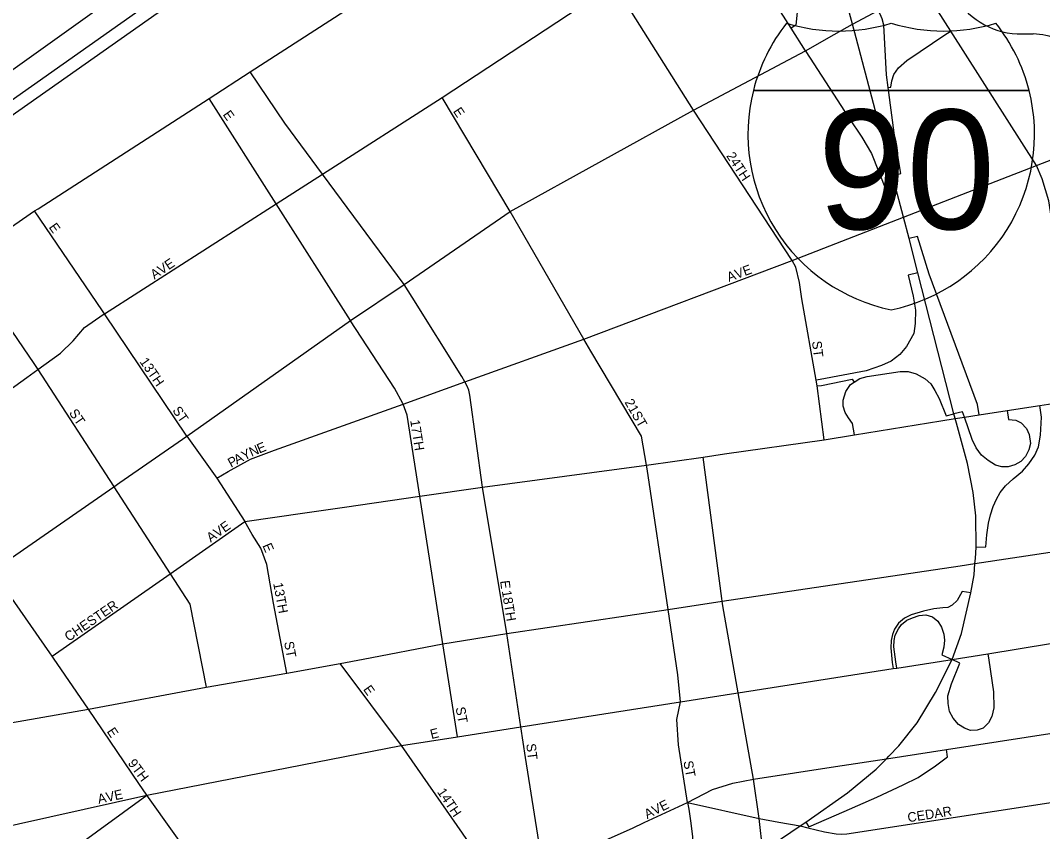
# Model space of a CAD drawing. Extents: x 2010165 to 2382125, y 1060529 to 1407316.
# Drawn here: x 2191051 to 2196402, y 1275544 to 1279791 of the extents above; entities that cross this region are included whole.
import ezdxf

# ---------------------------------------------------------------- set-up
doc = ezdxf.new("R2010")
doc.units = 0
for name, color, linetype in [('GM_X_City_Street', 7, 'Continuous'), ('GM_X_City_Street_Text', 7, 'Continuous'), ('GM_X_Interchange_Ramps', 7, 'Continuous'), ('GM_X_Interstate_Location', 7, 'Continuous'), ('GM_X_Interstate_Route', 7, 'Continuous'), ('GM_X_Interstate_Shield', 7, 'Continuous'), ('GM_X_Rail_Line', 7, 'Continuous'), ('GM_X_US_Route', 7, 'Continuous'), ('GM_X_US_Shield', 7, 'Continuous')]:
    doc.layers.add(name, color=color, linetype=linetype)

msp = doc.modelspace()

# ---------------------------------------------------------------- linework, layer by layer
at = {"layer": 'GM_X_City_Street'}
for points in [[(2191143.3, 1278804.7), (2192038.6, 1279382.6), (2192253.8, 1279521.5), (2194362.9, 1280882.8)], [(2191484.2, 1278250.3), (2191491.2, 1278255.1), (2192389.5, 1278830.9), (2192631.9, 1278986.3), (2193257.9, 1279387.5), (2194159.3, 1279980.2), (2194716.7, 1280330.3), (2195137.4, 1280604.8), (2195175.8, 1280629.9), (2195293.5, 1280703), (2195567.4, 1280882.4)], [(2192078.6, 1277394.3), (2192139, 1277429.1), (2192255.8, 1277493.6), (2192381.1, 1277540.8), (2193054.4, 1277782.2), (2193377.5, 1277898), (2194000, 1278121.1), (2195091.4, 1278534.1), (2195674.4, 1278761.3), (2196370.6, 1279030.8), (2198889.4, 1280010.3), (2200879.8, 1280784.3)], [(2196707.8, 1277046.4), (2196591.7, 1277805.3), (2196433.7, 1278846.3), (2196400.2, 1278961.4), (2196370.6, 1279030.8), (2195921, 1279734.8), (2195772.2, 1279967.9), (2195293.5, 1280703)], [(2195085, 1279749.4), (2194913.7, 1280019.7)], [(2195091.4, 1278534.1), (2194574.9, 1279320.4), (2194159.3, 1279980.2)], [(2190067.4, 1278886.8), (2190180.5, 1278965), (2190501.9, 1279181.6), (2190975, 1279508.2), (2191475.2, 1279865.9)], [(2195160, 1279631.1), (2195085, 1279749.4)], [(2192631.9, 1278986.3), (2192435.2, 1279252.9), (2192253.8, 1279521.5)], [(2192778.8, 1278218.7), (2192778.4, 1278219.4), (2192389.5, 1278830.9), (2192038.6, 1279382.6)], [(2194037.4, 1278058.4), (2194000, 1278121.1), (2193613.8, 1278789.6), (2193257.9, 1279387.5)], [(2193100.7, 1278341.1), (2193058.9, 1278407.8), (2192631.9, 1278986.3)], [(2188214.9, 1276847.6), (2188700.2, 1277153.9), (2189624.1, 1277765.3), (2190085.9, 1278103.7), (2190750.5, 1278535.1), (2191125.4, 1278793.1), (2191143.3, 1278804.7)], [(2191481, 1278270), (2191125.4, 1278793.1)], [(2190750.5, 1278535.1), (2191120.8, 1277994)], [(2195216.4, 1277907.7), (2195216.4, 1277907.7), (2195140.9, 1278332.3), (2195128.5, 1278417.9), (2195110.6, 1278498.2), (2195091.4, 1278534.1)], [(2193771.5, 1275210.6), (2193775.7, 1275255.6), (2193780.2, 1275329.9), (2193778.7, 1275350.1), (2193770.9, 1275448.5), (2193694.2, 1275932), (2193670.2, 1276092.5), (2193597, 1276581.1), (2193469.6, 1277346.7), (2193402.6, 1277828.5), (2193397.8, 1277854.2), (2193390, 1277876.6), (2193377.5, 1277898), (2193360.8, 1277926.4), (2193100.7, 1278341.1)], [(2191083.8, 1277921.3), (2191141.9, 1277963.2), (2191259.9, 1278048.2), (2191327.4, 1278112.6), (2191387, 1278182.8), (2191484.2, 1278250.3)], [(2191921.2, 1277613.3), (2191491.2, 1278255.1), (2191481, 1278270)], [(2193141.7, 1277299.4), (2193075.2, 1277723.5), (2193054.4, 1277782.2), (2193053.2, 1277785.6), (2193009.1, 1277865.7), (2192778.8, 1278218.7)], [(2194331.1, 1277443), (2194328.1, 1277463), (2194302.1, 1277614.2), (2194037.4, 1278058.4)], [(2191120.8, 1277994), (2191141.9, 1277963.2), (2191537.6, 1277352.6)], [(2190492.2, 1277495.1), (2191083.8, 1277921.3)], [(2195258.7, 1277595.4), (2195222, 1277877), (2195216.4, 1277907.7)], [(2194722.5, 1276764.2), (2194625.3, 1277504.8)], [(2194441.3, 1276707.4), (2194331.1, 1277443)], [(2191537.6, 1277352.6), (2191539.9, 1277349.1), (2191834.9, 1276894.1)], [(2193262.9, 1276526.3), (2193141.7, 1277299.4)], [(2191217.7, 1276462.1), (2191834.9, 1276894.1), (2192225.1, 1277167.3)], [(2192445.8, 1276373.1), (2192376.4, 1276739.4), (2192340.9, 1276942.5), (2192309.6, 1277026.9), (2192263.3, 1277099.2), (2192225.1, 1277167.3)], [(2194795.5, 1276268.4), (2194808.5, 1276270.4), (2195620.1, 1276396.8), (2195639.2, 1276399.7), (2195927.7, 1276444.6), (2196115.4, 1276475.2), (2196771, 1276582), (2199347, 1276984.3), (2199357.6, 1276985.9), (2199452, 1276997.4)], [(2191204.8, 1276480.4), (2190919.6, 1276886.5), (2190911.1, 1276898.6)], [(2191834.9, 1276894.1), (2191938.5, 1276734.3), (2192022.5, 1276299.6)], [(2195316.8, 1275884.2), (2195584.4, 1275925.4), (2195898.5, 1275973.8), (2196857.5, 1276121.5), (2198055.8, 1276306.1), (2199423.7, 1276514.9), (2199975.3, 1276599.1), (2200548.3, 1276694.8), (2200960.1, 1276758.7), (2204353.6, 1276802.7), (2205985.7, 1276739.7), (2208329.5, 1276653.5), (2208438.4, 1276656.1), (2209594.3, 1276683.5), (2210249.4, 1276698.5), (2211015.8, 1276660.8), (2211607.3, 1276645.7), (2211689.1, 1276641.1), (2211782.7, 1276635.3), (2211800.4, 1276631.3)], [(2194888.9, 1275818.3), (2194808.5, 1276270.4), (2194727.4, 1276726.5), (2194724.4, 1276749.7), (2194722.5, 1276764.2)], [(2194507, 1276223.5), (2194493.1, 1276364.1), (2194441.3, 1276707.4)], [(2191406.5, 1276184.9), (2191224.9, 1276451.8), (2191217.7, 1276462.1), (2191204.8, 1276480.4)], [(2193339.1, 1276040.6), (2193262.9, 1276526.3)], [(2193558.3, 1275252.1), (2193364.8, 1275536.2), (2193045.9, 1275994.7), (2192725.1, 1276424.6)], [(2195173.4, 1275563.7), (2195259.9, 1275543.1), (2195320.8, 1275531.8), (2195348.8, 1275529.9), (2195377.3, 1275531.8), (2196923.8, 1275769.9), (2197062.7, 1275778.9), (2197588.4, 1275813.1), (2197889.7, 1275856.3), (2199487.9, 1276121.4), (2200965.1, 1276364.1), (2204362.3, 1276390.1), (2205993.3, 1276295), (2208449.7, 1276154.3), (2211022.8, 1276017.2), (2211423.6, 1275997.3), (2211694.1, 1275984), (2211874.7, 1275974.6), (2211880.2, 1275974.3), (2212100, 1275965.1), (2212268.1, 1275954.8), (2212357.1, 1275951.5)], [(2193043.2, 1275994.2), (2193045.9, 1275994.7), (2193339.1, 1276040.6), (2193670.2, 1276092.5), (2194507, 1276223.5), (2194795.5, 1276268.4)], [(2194542.9, 1275695.9), (2194495.7, 1275997.5), (2194487, 1276131.2), (2194507, 1276223.5)], [(2191670.4, 1275795.7), (2191406.5, 1276184.9)], [(2190874.7, 1275548.5), (2191712.1, 1275734.3), (2193043.2, 1275994.2)], [(2194316.7, 1275590.8), (2194542.9, 1275695.9), (2194673.2, 1275763.4), (2194779.9, 1275796.6), (2194888.9, 1275818.3), (2195316.8, 1275884.2)], [(2192502.1, 1274592.1), (2192348.3, 1274827.8), (2191998.7, 1275333.5), (2191712.1, 1275734.3), (2191670.4, 1275795.7)], [(2194918.3, 1275612.3), (2194918.3, 1275612.3), (2194888.9, 1275818.3)], [(2190797.8, 1275069.2), (2191712.1, 1275734.3)], [(2194542.9, 1275695.9), (2194918.3, 1275612.3)], [(2192546.3, 1274556.6), (2193455, 1275181), (2193558.3, 1275252.1), (2193778.7, 1275350.1), (2194255, 1275562.1), (2194316.7, 1275590.8)], [(2194452.1, 1273167.2), (2194497.6, 1273343.9), (2194550, 1273535.8), (2194799.4, 1274478.6), (2194805.2, 1274500.8), (2194808.9, 1274514.5), (2194970.6, 1275120.7), (2194963.9, 1275209.3), (2194937.7, 1275441.5), (2194918.3, 1275612.3)], [(2194918.3, 1275612.3), (2194918.3, 1275612.3), (2195020.5, 1275593.8)], [(2195020.5, 1275593.8), (2195131.9, 1275573.6), (2195132.5, 1275573.4), (2195173.4, 1275563.7)]]:
    msp.add_lwpolyline(points, dxfattribs=at)
at = {"layer": 'GM_X_Interchange_Ramps'}
for points in [[(2195175.8, 1280629.9), (2195134.4, 1280619.2), (2195137.4, 1280604.8), (2195172.2, 1280435.5), (2195172, 1280390.6), (2195142.6, 1280090.8), (2195110.7, 1279766.5), (2195085, 1279749.4)], [(2195616.6, 1278979.2), (2195659, 1278989.4), (2195627.5, 1279176.4), (2195594, 1279438.8), (2195584.9, 1279506.4), (2195569.9, 1279766.1), (2195561.7, 1279799.2), (2195551.9, 1279822.8), (2195540.9, 1279843.6)], [(2195594, 1279438.8), (2195608, 1279440.7), (2195611.8, 1279474.8), (2195623.6, 1279507.1), (2195648, 1279542), (2195690.4, 1279581.3), (2195895, 1279718.7), (2195921, 1279734.8)], [(2195160, 1279631.1), (2195161.9, 1279628.1), (2195387.1, 1279280), (2195455.8, 1279180), (2195506.7, 1279093.5), (2195582.2, 1278900), (2195634.1, 1278913.3)], [(2196069.7, 1277725.4), (2196060.6, 1277780), (2195808.2, 1278462.3), (2195746.2, 1278659.3), (2195703.1, 1278648.8)], [(2195749.1, 1278469), (2195697.9, 1278456.5), (2195723.5, 1278346.8), (2195735.7, 1278273), (2195734.5, 1278203.8), (2195728, 1278150.9), (2195689, 1278082.8), (2195654.7, 1278041.6), (2195609.6, 1278005.9), (2195558.3, 1277984.6), (2195478.2, 1277955.3), (2195237.1, 1277910.7), (2195216.4, 1277907.7)], [(2195416.4, 1277620.9), (2195406.8, 1277680.7), (2195385.4, 1277709.6), (2195368.4, 1277738.4), (2195357.8, 1277770.8), (2195357.9, 1277802.3), (2195371.6, 1277847.1), (2195397, 1277883.8), (2195415, 1277897.2), (2195445.4, 1277916), (2195483.4, 1277925.7), (2195657, 1277952.7), (2195697.4, 1277952.5), (2195740.7, 1277940), (2195787.1, 1277914.4), (2195815.9, 1277887.2), (2195837.5, 1277853.6), (2195860.3, 1277811.5), (2195897.7, 1277720.6), (2195937.6, 1277730.8)], [(2195222, 1277877), (2195244.2, 1277880.1), (2195404.3, 1277911.7), (2195415, 1277897.2)], [(2196054.4, 1277033.7), (2196104.9, 1277035), (2196109.6, 1277097.9), (2196118, 1277158.9), (2196129, 1277202.9), (2196143.5, 1277245.1), (2196160.8, 1277283.6), (2196178.9, 1277319.4), (2196207.8, 1277354.3), (2196248.4, 1277390.1), (2196296.3, 1277431.2), (2196328.8, 1277468.7), (2196361.3, 1277515.3), (2196380.4, 1277557.5), (2196391.5, 1277619.4), (2196396.4, 1277713.7), (2196386.8, 1277773.9)], [(2196216.8, 1277747.9), (2196223.8, 1277701.9), (2196262.4, 1277698.2), (2196289.3, 1277684.6), (2196317, 1277654.8), (2196332.2, 1277622.4), (2196338.2, 1277576.5), (2196330, 1277542.4), (2196312.8, 1277508.4), (2196287.5, 1277480.6), (2196256.9, 1277464.6), (2196221.8, 1277453.1), (2196188.5, 1277454.2), (2196154.4, 1277462.4), (2196116.8, 1277485.9), (2196081.9, 1277514.9), (2196054.2, 1277553.6), (2196033.2, 1277596.6), (2195992.7, 1277713.6), (2195982.7, 1277742.3), (2195937.6, 1277730.8)], [(2196025.9, 1276794.2), (2195980.5, 1276800.7), (2195954.8, 1276753.2), (2195928.6, 1276729.8), (2195905.1, 1276717.8), (2195880.3, 1276716), (2195832.6, 1276709.9), (2195777.7, 1276697.8), (2195713.2, 1276679.2), (2195679.2, 1276661.8), (2195648, 1276634.6), (2195625.6, 1276602.9), (2195615.5, 1276575.4), (2195608.7, 1276544.6), (2195606.6, 1276505.2), (2195614.8, 1276429.7), (2195620.1, 1276396.8)], [(2195639.2, 1276399.7), (2195633.7, 1276433.2), (2195623.5, 1276510.5), (2195624.7, 1276544.5), (2195630.5, 1276571.8), (2195647.8, 1276606), (2195662.5, 1276628.8), (2195691.2, 1276650.9), (2195719.9, 1276663.5), (2195756.2, 1276675.3), (2195789.9, 1276679), (2195825.4, 1276667.4), (2195852.7, 1276645.6), (2195872.8, 1276613.2), (2195884.7, 1276576.9), (2195887.8, 1276545.1), (2195884.5, 1276510.1), (2195873.5, 1276469.6), (2195927.7, 1276444.6)], [(2196115.4, 1276475.2), (2196121, 1276440.5), (2196144.6, 1276275.1), (2196146.8, 1276191.2), (2196136.4, 1276145.5), (2196118.4, 1276113.2), (2196090.4, 1276086), (2196059.2, 1276074.7), (2196023.6, 1276073.6), (2195992.5, 1276084.6), (2195961.4, 1276105.1), (2195933, 1276136.9), (2195914.7, 1276173.3), (2195906.6, 1276214), (2195906.2, 1276254), (2195925.5, 1276317.4), (2195968.9, 1276425.7), (2195927.7, 1276444.6)], [(2195161.8, 1275593.9), (2195178.4, 1275569.4), (2195362.9, 1275649.3), (2195534.3, 1275724.1), (2195671.2, 1275787.7), (2195750.8, 1275827), (2195841.4, 1275887.9), (2195904.7, 1275936), (2195898.5, 1275973.8)], [(2194542.9, 1275695.9), (2194549.7, 1275661.4), (2194561, 1275588.3), (2194568.8, 1275517), (2194567.1, 1275441.1), (2194556.4, 1275378), (2194535.5, 1275314.1), (2194515.7, 1275263.8), (2194482.5, 1275223.2), (2194435.8, 1275183.7), (2194386.2, 1275142.2), (2194420.6, 1275092.9)]]:
    msp.add_lwpolyline(points, dxfattribs=at)
at = {"layer": 'GM_X_Interstate_Route'}
for points in [[(2195425.6, 1279699.6), (2195406.6, 1279771.5), (2195342.9, 1280008.1)], [(2195950.6, 1277681.7), (2195943.9, 1277706.2), (2195937.6, 1277730.8), (2195749.1, 1278469), (2195703.1, 1278648.8), (2195674.4, 1278761.3), (2195634.1, 1278913.3), (2195616.6, 1278979.2), (2195425.6, 1279699.6)], [(2196049.8, 1276973.5), (2196054.4, 1277033.7), (2196051.8, 1277197.3), (2196038.3, 1277318.3), (2196008.7, 1277470.1), (2195950.6, 1277681.7)], [(2195597.3, 1275938.8), (2195649.1, 1275992.2), (2195745, 1276113), (2195840.9, 1276272.5), (2195927.7, 1276444.6), (2195977.6, 1276580.6), (2196025.9, 1276794.2), (2196043.2, 1276888.3), (2196047.8, 1276947.6), (2196049.8, 1276973.5)], [(2194726.7, 1275297.9), (2194937.7, 1275441.5), (2195131.9, 1275573.6), (2195161.8, 1275593.9), (2195380.3, 1275746.1), (2195530.8, 1275870.1), (2195584.4, 1275925.4), (2195597.3, 1275938.8)]]:
    msp.add_lwpolyline(points, dxfattribs=at)
at = {"layer": 'GM_X_Interstate_Shield'}
for p, q in [((2194888, 1279424.5), (2196330.8, 1279424.5)), ((2196330.8, 1279424.5), (2194888, 1279424.5)), ((2196330.8, 1279424.5), (2194888, 1279424.5))]:
    msp.add_line(p, q, dxfattribs=at)
for centre, start, end in [((2195796.9, 1279194.6), 141.669, 165.8066), ((2195335.5, 1280672.7), 253.0091, 286.9909), ((2195883.4, 1280672.7), 253.0091, 286.9909), ((2195421.9, 1279194.6), 14.1934, 38.331), ((2195796.9, 1279194.6), 165.8066, 258.463), ((2195421.9, 1279194.6), 281.537, 14.1934)]:
    msp.add_arc(centre, 937.5, start, end, dxfattribs=at)
at = {"layer": 'GM_X_Rail_Line'}
for points in [[(2188784.3, 1277965.1), (2189752.1, 1278588.8), (2190639.6, 1279116), (2192678, 1280555.1), (2194231.5, 1281639.3), (2194948.6, 1282154.6), (2195509, 1282554.5), (2195871.7, 1282810.1), (2196378.5, 1283156.3), (2197087.3, 1283630.4), (2199383.9, 1285076.5), (2199860.7, 1285394.8)], [(2186769.2, 1276774.1), (2187781.6, 1277271.3), (2188025.7, 1277409.3), (2188277.7, 1277555.3), (2189757.9, 1278481.3), (2190617.3, 1279020.4), (2191767.2, 1279829.6), (2191989.8, 1279978), (2192129.9, 1280056.3), (2192326.4, 1280152.7), (2192459.3, 1280209.9), (2192568.2, 1280252.3), (2192695.5, 1280304), (2194123.4, 1280872.7), (2194416.4, 1280986.7)]]:
    msp.add_lwpolyline(points, dxfattribs=at)
at = {"layer": 'GM_X_US_Route'}
for points in [[(2195310.7, 1279716.9), (2195406.6, 1279771.5), (2195540.9, 1279843.6), (2195772.2, 1279967.9), (2198105.6, 1281211.1), (2199508.9, 1281962.3), (2199732.1, 1282082.7), (2199981.1, 1282217.3), (2200240.2, 1282358.1), (2200816.9, 1282682.5), (2200904.1, 1282710.1)], [(2191921.2, 1277613.3), (2192778.4, 1278219.4), (2193058.9, 1278407.8), (2193613.8, 1278789.6), (2194574.9, 1279320.4), (2195160, 1279631.1), (2195310.7, 1279716.9)], [(2196216.8, 1277747.9), (2196386.8, 1277773.9), (2196591.7, 1277805.3), (2196875.6, 1277820), (2197559.1, 1277860), (2197658.4, 1277866.4), (2197757.6, 1277874.4), (2197845.6, 1277877.6), (2197911.4, 1277883.8)], [(2195868.5, 1277694), (2195943.9, 1277706.2), (2195992.7, 1277713.6), (2196069.7, 1277725.4), (2196216.8, 1277747.9)], [(2194736.8, 1277520.8), (2195258.7, 1277595.4), (2195416.4, 1277620.9), (2195868.5, 1277694)], [(2191571.8, 1277371.2), (2191921.2, 1277613.3)], [(2191921.2, 1277613.3), (2192078.6, 1277394.3), (2192225.1, 1277167.3)], [(2192748.1, 1277242.7), (2193141.7, 1277299.4), (2193469.6, 1277346.7), (2194328.1, 1277463), (2194625.3, 1277504.8), (2194736.8, 1277520.8)], [(2195969.9, 1276936), (2196047.8, 1276947.6), (2196707.8, 1277046.4), (2197067.5, 1277105.1), (2197459.1, 1277172.2), (2197818.7, 1277230.9), (2198078.5, 1277272.2), (2198354.2, 1277321.9), (2198679.9, 1277376.1), (2199011.5, 1277434.5), (2199231.3, 1277471.3), (2199236.5, 1277472.2), (2199237.4, 1277472.4)], [(2190916.6, 1276917.3), (2191539.9, 1277349.1), (2191571.8, 1277371.2)], [(2192538.9, 1277212.6), (2192748.1, 1277242.7)], [(2192225.1, 1277167.3), (2192538.9, 1277212.6)], [(2194441.3, 1276707.4), (2194724.4, 1276749.7), (2195969.9, 1276936)], [(2192844.5, 1276447.1), (2193262.9, 1276526.3), (2193597, 1276581.1), (2194441.3, 1276707.4)], [(2191406.5, 1276184.9), (2192022.5, 1276299.6), (2192445.8, 1276373.1), (2192725.1, 1276424.6), (2192844.5, 1276447.1)], [(2189879.5, 1275910), (2189882.7, 1275912.6), (2190728.9, 1276066.6), (2191406.5, 1276184.9)]]:
    msp.add_lwpolyline(points, dxfattribs=at)
at = {"layer": 'GM_X_US_Shield'}
msp.add_line((2196294.1, 1279720), (2196352.2, 1279720), dxfattribs=at)
for centre, radius, start, end in [((2196289.6, 1280126), 406.1, 154.8319, 270.6383), ((2196352.2, 1279429.9), 290, 36.8699, 90)]:
    msp.add_arc(centre, radius, start, end, dxfattribs=at)

# ---------------------------------------------------------------- texts
at = {"layer": 'GM_X_City_Street_Text'}
for s, rotation, p in [('E', 305.5436, (2192108.2, 1279297.7)), ('E', 303.6733, (2193314, 1279315.1)), ('24TH', 303.3094, (2194744.1, 1279081.8)), ('E', 305.5436, (2191197.4, 1278708.1)), ('AVE', 33.6901, (2191752.2, 1278433.3)), ('AVE', 20.3197, (2194759.3, 1278421.1)), ('ST', 277.12, (2195194.3, 1278109.8)), ('13TH', 304.6965, (2191672.7, 1278004)), ('ST', 304.6908, (2191844.3, 1277748.8)), ('21ST', 299.7456, (2194212, 1277792.1)), ('ST', 304.6987, (2191303.1, 1277735.6)), ('17TH', 278.8832, (2193091.1, 1277696.5)), ('Y', 26.7508, (2192222.5, 1277485.8)), ('N', 23.2589, (2192261, 1277505.3)), ('E', 22.8111, (2192301.4, 1277522.6)), ('P', 28.545, (2192153.3, 1277448.1)), ('A', 28.5494, (2192184.2, 1277464.9)), ('AVE', 35.3165, (2192046.8, 1277056)), ('E', 293.2569, (2192316.7, 1277041.4)), ('E', 277.1217, (2193561.9, 1276855.9)), ('13TH', 280.6213, (2192373.8, 1276843.2)), ('18TH', 279.1648, (2193570.7, 1276803.4)), ('CHESTER', 34.4594, (2191303.3, 1276536.8)), ('ST', 280.6147, (2192431, 1276535.2)), ('E', 305.5436, (2192843, 1276288.1)), ('ST', 280.6279, (2193328.6, 1276192)), ('E', 303.6985, (2191501.2, 1276067.9)), ('E', 14.0491, (2193202.7, 1276027.8)), ('ST', 277.1351, (2193698.3, 1276002.2)), ('9TH', 306.8682, (2191610.9, 1275901.1)), ('ST', 280.6254, (2194521, 1275910.4)), ('AVE', 12.0958, (2191460.6, 1275689.1)), ('14TH', 303.6957, (2193230.4, 1275751.1)), ('AVE', 26.565, (2194331.6, 1275609.1)), ('CEDAR', 8.6522, (2195698.4, 1275592.4))]:
    msp.add_text(s, height=50, rotation=rotation, dxfattribs=at).set_placement(p)
at = {"layer": 'GM_X_Interstate_Location'}
for s in ['-', '.', ',']:
    msp.add_text(s, height=1, dxfattribs=at).set_placement((2195609.3, 1279025.6))
msp.add_text('90', height=1, rotation=0, dxfattribs=at).set_placement((2195405, 1278818.6))
at = {"layer": 'GM_X_Interstate_Shield'}
msp.add_text('90', height=625, dxfattribs=at).set_placement((2195224.2, 1278698))

doc.saveas('drawing.dxf')
